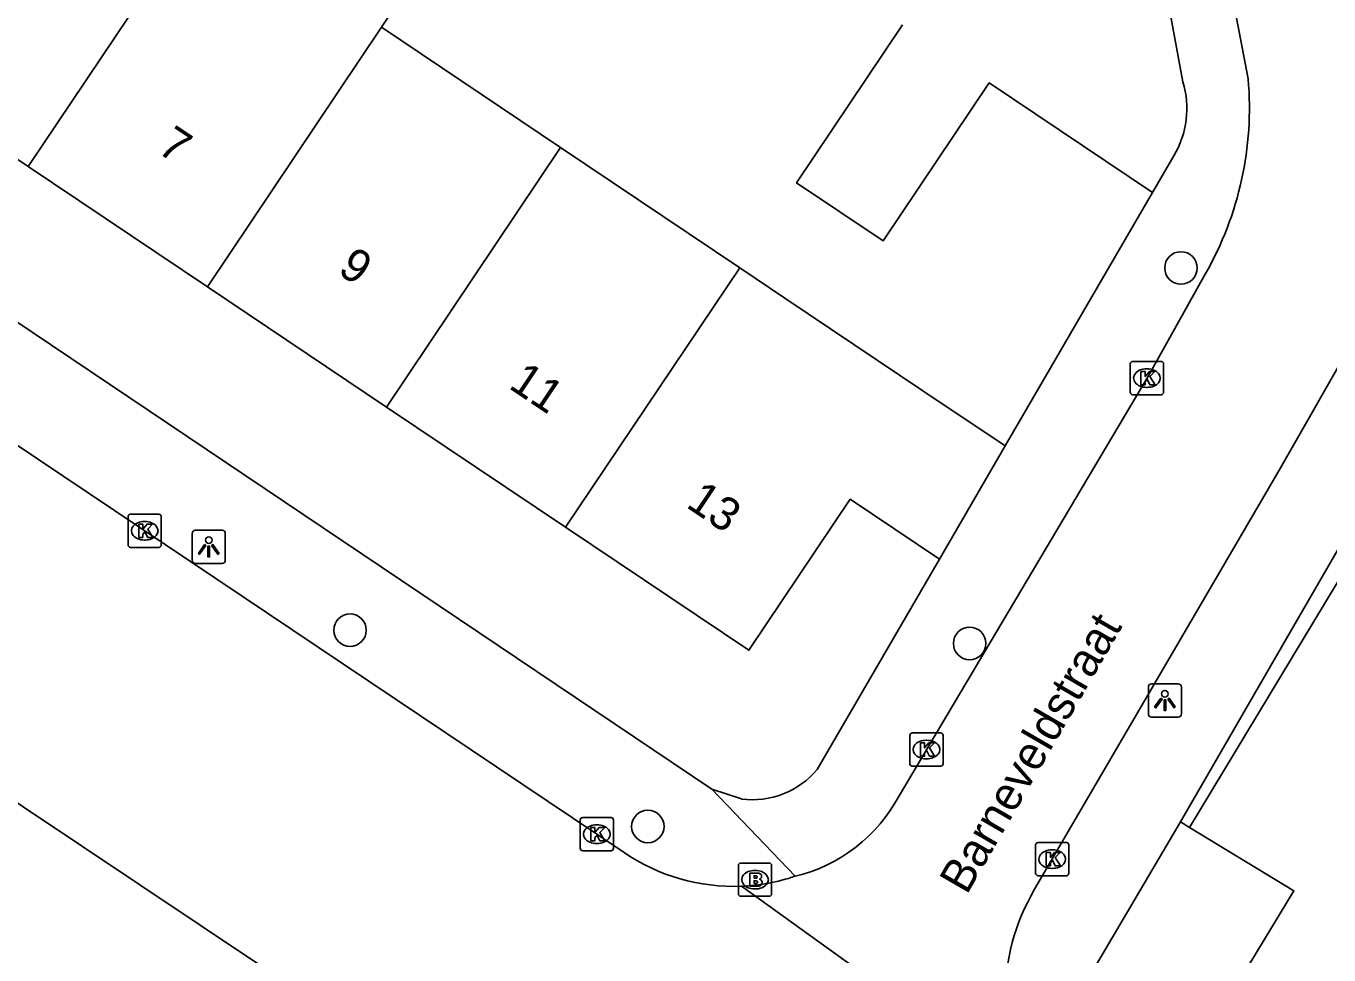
# Model space of a CAD drawing. Extents: x 158352 to 159489, y 383828 to 384597.
# Drawn here: x 158779.41 to 158818.63, y 383962 to 383989.95 of the extents above; entities that cross this region are included whole.
import ezdxf

# ---------------------------------------------------------------- set-up
doc = ezdxf.new("R2010")
doc.units = 0
for name, color, linetype in [('IMGEO_Boom', 7, 'Continuous'), ('IMGEO_Brandkraan', 7, 'Continuous'), ('IMGEO_Kolk', 7, 'Continuous'), ('IMGEO_Lichtpunt', 7, 'Continuous'), ('IMGEO_Openbare_ruimte_label', 7, 'Continuous'), ('IMGEO_Pand', 7, 'Continuous'), ('IMGEO_Pand_nummerreeks', 7, 'Continuous'), ('IMGEO_Rijbaan_lokaal_open', 7, 'Continuous'), ('IMGEO_Voetpad_open', 7, 'Continuous')]:
    doc.layers.add(name, color=color, linetype=linetype)

msp = doc.modelspace()

# ---------------------------------------------------------------- linework, layer by layer
at = {"layer": 'IMGEO_Boom'}
for centre in [(158814.174, 383982.676), (158789.161, 383971.777), (158807.812, 383971.377), (158798.125, 383965.871)]:
    msp.add_circle(centre, 0.489, dxfattribs=at)
at = {"layer": 'IMGEO_Brandkraan'}
for p, q in [((158800.926, 383964.769), (158801.778, 383964.769)), ((158800.851, 383963.843), (158800.851, 383964.695)), ((158801.339, 383964.549), (158801.364, 383964.549)), ((158801.852, 383964.695), (158801.852, 383963.843)), ((158801.362, 383963.989), (158801.337, 383963.989)), ((158801.778, 383963.769), (158800.926, 383963.769))]:
    msp.add_line(p, q, dxfattribs=at)
for points in [[(158800.926, 383964.769), (158801.778, 383964.769)], [(158800.851, 383963.843), (158800.851, 383964.695)], [(158801.199, 383964.469), (158801.199, 383964.069), (158801.412, 383964.069)], [(158801.43, 383964.469), (158801.199, 383964.469)], [(158801.378, 383964.388), (158801.324, 383964.388), (158801.324, 383964.312)], [(158801.852, 383964.695), (158801.852, 383963.843)], [(158801.324, 383964.312), (158801.377, 383964.312)], [(158801.386, 383964.236), (158801.324, 383964.236), (158801.324, 383964.155)], [(158801.324, 383964.155), (158801.386, 383964.155)], [(158801.778, 383963.769), (158800.926, 383963.769)]]:
    msp.add_lwpolyline(points, dxfattribs=at)
for centre, radius, start, end in [((158800.928, 383964.693), 0.0765, 91.552, 178.448), ((158800.928, 383964.693), 0.0765, 91.552, 178.448), ((158801.776, 383964.693), 0.0765, 1.552, 88.448), ((158801.776, 383964.693), 0.0765, 1.552, 88.448), ((158801.379, 383964.35), 0.0379, 267.8285, 90.9355), ((158801.434, 383964.324), 0.145, 59.4692, 91.5367), ((158801.459, 383964.371), 0.0922, 285.5137, 58.1501), ((158801.387, 383964.195), 0.0404, 269.8759, 90.5077), ((158801.418, 383964.32), 0.251, 268.6676, 293.5347), ((158801.464, 383964.179), 0.105, 301.3115, 78.989), ((158800.928, 383963.845), 0.0765, 181.552, 268.448), ((158800.928, 383963.845), 0.0765, 181.552, 268.448), ((158801.776, 383963.845), 0.0765, 271.552, 358.448), ((158801.776, 383963.845), 0.0765, 271.552, 358.448)]:
    msp.add_arc(centre, radius, start, end, dxfattribs=at)
for centre, major_axis, ratio, start_param, end_param in [((158801.338, 383964.269), (-0.387, 0.002), 0.722429, 4.712389, 7.853982), ((158801.363, 383964.269), (-0.39, 0.002), 0.717154, 1.570796, 4.712389)]:
    msp.add_ellipse(centre, major_axis=major_axis, ratio=ratio, start_param=start_param, end_param=end_param, dxfattribs=at)
at = {"layer": 'IMGEO_Kolk'}
for p, q in [((158812.649, 383978.937), (158812.649, 383979.789)), ((158812.724, 383979.863), (158813.576, 383979.863)), ((158813.65, 383979.789), (158813.65, 383978.937)), ((158813.137, 383979.643), (158813.162, 383979.643)), ((158813.16, 383979.083), (158813.135, 383979.083)), ((158813.576, 383978.863), (158812.724, 383978.863)), ((158782.478, 383974.342), (158782.478, 383975.194)), ((158782.553, 383975.268), (158783.405, 383975.268)), ((158782.966, 383975.048), (158782.991, 383975.048)), ((158783.479, 383975.194), (158783.479, 383974.342)), ((158783.405, 383974.268), (158782.553, 383974.268)), ((158782.989, 383974.488), (158782.964, 383974.488)), ((158806.087, 383968.684), (158806.939, 383968.684)), ((158806.012, 383967.758), (158806.012, 383968.61)), ((158806.5, 383968.464), (158806.525, 383968.464)), ((158807.013, 383968.61), (158807.013, 383967.758)), ((158806.523, 383967.904), (158806.498, 383967.904)), ((158806.939, 383967.684), (158806.087, 383967.684)), ((158796.09, 383965.213), (158796.09, 383966.065)), ((158796.165, 383966.139), (158797.017, 383966.139)), ((158797.091, 383966.065), (158797.091, 383965.213)), ((158796.578, 383965.919), (158796.603, 383965.919)), ((158796.601, 383965.359), (158796.576, 383965.359)), ((158809.798, 383964.462), (158809.798, 383965.314)), ((158809.873, 383965.388), (158810.725, 383965.388)), ((158810.286, 383965.168), (158810.311, 383965.168)), ((158810.799, 383965.314), (158810.799, 383964.462)), ((158797.017, 383965.139), (158796.165, 383965.139)), ((158810.725, 383964.388), (158809.873, 383964.388)), ((158810.309, 383964.608), (158810.284, 383964.608))]:
    msp.add_line(p, q, dxfattribs=at)
for points in [[(158812.649, 383978.937), (158812.649, 383979.789)], [(158812.724, 383979.863), (158813.576, 383979.863)], [(158813.65, 383979.789), (158813.65, 383978.937)], [(158812.97, 383979.563), (158813.093, 383979.563), (158813.093, 383979.412), (158813.223, 383979.563), (158813.387, 383979.563), (158813.241, 383979.412), (158813.394, 383979.163), (158813.242, 383979.163), (158813.157, 383979.327), (158813.093, 383979.26), (158813.093, 383979.163), (158812.97, 383979.163), (158812.97, 383979.563)], [(158813.576, 383978.863), (158812.724, 383978.863)], [(158782.478, 383974.342), (158782.478, 383975.194)], [(158782.553, 383975.268), (158783.405, 383975.268)], [(158782.799, 383974.968), (158782.922, 383974.968), (158782.922, 383974.817), (158783.052, 383974.968), (158783.216, 383974.968), (158783.07, 383974.817), (158783.223, 383974.568), (158783.071, 383974.568), (158782.986, 383974.732), (158782.922, 383974.665), (158782.922, 383974.568), (158782.799, 383974.568), (158782.799, 383974.968)], [(158783.479, 383975.194), (158783.479, 383974.342)], [(158783.405, 383974.268), (158782.553, 383974.268)], [(158806.087, 383968.684), (158806.939, 383968.684)], [(158806.012, 383967.758), (158806.012, 383968.61)], [(158806.333, 383968.384), (158806.456, 383968.384), (158806.456, 383968.233), (158806.586, 383968.384), (158806.75, 383968.384), (158806.604, 383968.233), (158806.757, 383967.984), (158806.605, 383967.984), (158806.52, 383968.148), (158806.456, 383968.081), (158806.456, 383967.984), (158806.333, 383967.984), (158806.333, 383968.384)], [(158807.013, 383968.61), (158807.013, 383967.758)], [(158806.939, 383967.684), (158806.087, 383967.684)], [(158796.09, 383965.213), (158796.09, 383966.065)], [(158796.165, 383966.139), (158797.017, 383966.139)], [(158797.091, 383966.065), (158797.091, 383965.213)], [(158796.411, 383965.839), (158796.534, 383965.839), (158796.534, 383965.688), (158796.664, 383965.839), (158796.828, 383965.839), (158796.682, 383965.688), (158796.835, 383965.439), (158796.683, 383965.439), (158796.598, 383965.603), (158796.534, 383965.536), (158796.534, 383965.439), (158796.411, 383965.439), (158796.411, 383965.839)], [(158809.798, 383964.462), (158809.798, 383965.314)], [(158809.873, 383965.388), (158810.725, 383965.388)], [(158810.799, 383965.314), (158810.799, 383964.462)], [(158797.017, 383965.139), (158796.165, 383965.139)], [(158810.119, 383965.088), (158810.242, 383965.088), (158810.242, 383964.937), (158810.372, 383965.088), (158810.536, 383965.088), (158810.39, 383964.937), (158810.543, 383964.688), (158810.391, 383964.688), (158810.306, 383964.852), (158810.242, 383964.785), (158810.242, 383964.688), (158810.119, 383964.688), (158810.119, 383965.088)], [(158810.725, 383964.388), (158809.873, 383964.388)]]:
    msp.add_lwpolyline(points, dxfattribs=at)
for centre, start, end in [((158812.726, 383979.787), 91.552, 178.448), ((158812.726, 383979.787), 91.552, 178.448), ((158813.574, 383979.787), 1.552, 88.448), ((158813.574, 383979.787), 1.552, 88.448), ((158812.726, 383978.939), 181.552, 268.448), ((158812.726, 383978.939), 181.552, 268.448), ((158813.574, 383978.939), 271.552, 358.448), ((158813.574, 383978.939), 271.552, 358.448), ((158782.555, 383975.192), 91.552, 178.448), ((158782.555, 383975.192), 91.552, 178.448), ((158783.403, 383975.192), 1.552, 88.448), ((158783.403, 383975.192), 1.552, 88.448), ((158782.555, 383974.344), 181.552, 268.448), ((158782.555, 383974.344), 181.552, 268.448), ((158783.403, 383974.344), 271.552, 358.448), ((158783.403, 383974.344), 271.552, 358.448), ((158806.089, 383968.608), 91.552, 178.448), ((158806.089, 383968.608), 91.552, 178.448), ((158806.937, 383968.608), 1.552, 88.448), ((158806.937, 383968.608), 1.552, 88.448), ((158806.089, 383967.76), 181.552, 268.448), ((158806.089, 383967.76), 181.552, 268.448), ((158806.937, 383967.76), 271.552, 358.448), ((158806.937, 383967.76), 271.552, 358.448), ((158796.167, 383966.063), 91.552, 178.448), ((158796.167, 383966.063), 91.552, 178.448), ((158797.015, 383966.063), 1.552, 88.448), ((158797.015, 383966.063), 1.552, 88.448), ((158796.167, 383965.215), 181.552, 268.448), ((158796.167, 383965.215), 181.552, 268.448), ((158797.015, 383965.215), 271.552, 358.448), ((158797.015, 383965.215), 271.552, 358.448), ((158809.875, 383965.312), 91.552, 178.448), ((158809.875, 383965.312), 91.552, 178.448), ((158810.723, 383965.312), 1.552, 88.448), ((158810.723, 383965.312), 1.552, 88.448), ((158809.875, 383964.464), 181.552, 268.448), ((158809.875, 383964.464), 181.552, 268.448), ((158810.723, 383964.464), 271.552, 358.448), ((158810.723, 383964.464), 271.552, 358.448)]:
    msp.add_arc(centre, 0.0765, start, end, dxfattribs=at)
for centre, major_axis, ratio, start_param, end_param in [((158813.136, 383979.363), (-0.387, 0.002), 0.722429, 4.712389, 7.853982), ((158813.161, 383979.363), (-0.39, 0.002), 0.717154, 1.570796, 4.712389), ((158782.965, 383974.768), (-0.387, 0.002), 0.722429, 4.712389, 7.853982), ((158782.99, 383974.768), (-0.39, 0.002), 0.717154, 1.570796, 4.712389), ((158806.499, 383968.184), (-0.387, 0.002), 0.722429, 4.712389, 7.853982), ((158806.524, 383968.184), (-0.39, 0.002), 0.717154, 1.570796, 4.712389), ((158796.577, 383965.639), (-0.387, 0.002), 0.722429, 4.712389, 7.853982), ((158796.602, 383965.639), (-0.39, 0.002), 0.717154, 1.570796, 4.712389), ((158810.285, 383964.888), (-0.387, 0.002), 0.722429, 4.712389, 7.853982), ((158810.31, 383964.888), (-0.39, 0.002), 0.717154, 1.570796, 4.712389)]:
    msp.add_ellipse(centre, major_axis=major_axis, ratio=ratio, start_param=start_param, end_param=end_param, dxfattribs=at)
at = {"layer": 'IMGEO_Lichtpunt'}
for p, q in [((158784.408, 383974.687), (158784.408, 383973.88)), ((158784.408, 383974.687), (158784.408, 383973.88)), ((158785.31, 383974.782), (158784.502, 383974.782)), ((158785.31, 383974.782), (158784.502, 383974.782)), ((158785.404, 383973.88), (158785.404, 383974.687)), ((158785.404, 383973.88), (158785.404, 383974.687)), ((158784.502, 383973.786), (158785.31, 383973.786)), ((158784.502, 383973.786), (158785.31, 383973.786)), ((158813.193, 383970.065), (158813.193, 383969.258)), ((158813.193, 383970.065), (158813.193, 383969.258)), ((158814.095, 383970.16), (158813.287, 383970.16)), ((158814.095, 383970.16), (158813.287, 383970.16)), ((158814.189, 383969.258), (158814.189, 383970.065)), ((158814.189, 383969.258), (158814.189, 383970.065)), ((158813.287, 383969.164), (158814.095, 383969.164)), ((158813.287, 383969.164), (158814.095, 383969.164))]:
    msp.add_line(p, q, dxfattribs=at)
for points in [[(158784.782, 383974.351), (158784.821, 383974.323), (158784.633, 383974.061), (158784.595, 383974.088), (158784.782, 383974.351)], [(158784.884, 383974.303), (158784.931, 383974.303), (158784.931, 383973.981), (158784.884, 383973.981), (158784.884, 383974.303)], [(158784.994, 383974.323), (158785.032, 383974.35), (158785.219, 383974.088), (158785.18, 383974.06), (158784.994, 383974.323)], [(158813.567, 383969.729), (158813.606, 383969.701), (158813.418, 383969.439), (158813.38, 383969.466), (158813.567, 383969.729)], [(158813.669, 383969.681), (158813.716, 383969.681), (158813.716, 383969.359), (158813.669, 383969.359), (158813.669, 383969.681)], [(158813.779, 383969.701), (158813.817, 383969.728), (158814.004, 383969.466), (158813.965, 383969.438), (158813.779, 383969.701)]]:
    msp.add_lwpolyline(points, dxfattribs=at)
for centre in [(158784.907, 383974.485), (158813.692, 383969.863)]:
    msp.add_circle(centre, 0.0994, dxfattribs=at)
for centre, start, end in [((158784.502, 383974.687), 90, 180), ((158784.502, 383974.687), 90, 180), ((158785.31, 383974.687), 0, 90), ((158785.31, 383974.687), 0, 90), ((158784.502, 383973.88), 180, 270), ((158784.502, 383973.88), 180, 270), ((158785.31, 383973.88), 270, 0), ((158785.31, 383973.88), 270, 360), ((158813.287, 383970.065), 90, 180), ((158813.287, 383970.065), 90, 180), ((158814.095, 383970.065), 0, 90), ((158814.095, 383970.065), 0, 90), ((158813.287, 383969.258), 180, 270), ((158813.287, 383969.258), 180, 270), ((158814.095, 383969.258), 270, 0), ((158814.095, 383969.258), 270, 360)]:
    msp.add_arc(centre, 0.0946, start, end, dxfattribs=at)
at = {"layer": 'IMGEO_Pand'}
for points in [[(158795.003, 383997.224), (158790.103, 383989.919)], [(158814.235, 383988.277), (158813.006, 383994.93)], [(158779.474, 383985.725), (158784.712, 383993.535)], [(158790.103, 383989.919), (158784.865, 383982.109)], [(158790.103, 383989.919), (158795.501, 383986.297)], [(158813.315, 383984.944), (158808.396, 383988.244), (158805.207, 383983.49), (158802.603, 383985.237), (158805.792, 383989.991)], [(158774.102, 383989.328), (158779.474, 383985.725)], [(158795.501, 383986.297), (158790.263, 383978.487)], [(158795.501, 383986.297), (158800.89, 383982.683)], [(158813.315, 383984.944), (158813.961, 383986.055)], [(158784.865, 383982.109), (158779.474, 383985.725)], [(158795.651, 383974.873), (158800.89, 383982.683)], [(158800.89, 383982.683), (158802.252, 383981.769), (158806.404, 383978.983), (158808.882, 383977.32)], [(158784.865, 383982.109), (158790.263, 383978.487)], [(158814.431, 383965.842), (158823.318, 383980.566), (158825.424, 383980.625), (158827.393, 383979.426)], [(158790.263, 383978.487), (158795.651, 383974.873)], [(158806.907, 383973.916), (158808.882, 383977.32)], [(158806.907, 383973.916), (158804.217, 383975.722), (158801.166, 383971.174), (158795.651, 383974.873)], [(158821.699, 383957.914), (158816.018, 383961.367), (158817.576, 383963.931), (158814.431, 383965.842)]]:
    msp.add_lwpolyline(points, dxfattribs=at)
msp.add_arc((158811.574, 383987.477), 2.779, 329.2116, 16.7288, dxfattribs=at)
at = {"layer": 'IMGEO_Rijbaan_lokaal_open'}
for points in [[(158814.153, 383999.058), (158816.197, 383988.364)], [(158814.906, 383982.489), (158813.204, 383979.453), (158805.689, 383966.794)], [(158797.412, 383965.088), (158772.851, 383981.561)], [(158809.769, 383963.981), (158817.116, 383976.574), (158819.496, 383980.731)], [(158822.729, 383980.822), (158814.158, 383966.008)], [(158815.119, 383942.928), (158807.716, 383947.485), (158772.196, 383971.212)], [(158814.431, 383965.842), (158814.158, 383966.008)], [(158809.759, 383957.733), (158800.948, 383964.073)]]:
    msp.add_lwpolyline(points, dxfattribs=at)
for centre, radius, start, end in [((158806.135, 383987.496), 10.1, 330.2815, 4.9316), ((158801.457, 383969.031), 4.786, 283.2699, 332.1425), ((158800.698, 383969.871), 5.803, 235.5037, 272.4643), ((158800.73, 383969.716), 5.647, 272.2073, 288.8598), ((158815.385, 383960.685), 6.512, 149.586, 180.2597)]:
    msp.add_arc(centre, radius, start, end, dxfattribs=at)
at = {"layer": 'IMGEO_Voetpad_open'}
for points in [[(158800.049, 383966.997), (158760.865, 383993.334)], [(158808.882, 383977.32), (158813.315, 383984.944)], [(158803.223, 383967.587), (158806.907, 383973.916)], [(158800.049, 383966.997), (158800.949, 383966.697)], [(158802.556, 383964.372), (158800.049, 383966.997)], [(158814.158, 383966.008), (158811.467, 383961.443)]]:
    msp.add_lwpolyline(points, dxfattribs=at)
msp.add_arc((158801.279, 383969.204), 2.529, 262.504, 320.2449, dxfattribs=at)

# ---------------------------------------------------------------- texts
at = {"layer": 'IMGEO_Openbare_ruimte_label'}
msp.add_text('Barneveldstraat', height=1, rotation=59.921, dxfattribs=at).set_placement((158807.723, 383963.788))
at = {"layer": 'IMGEO_Pand_nummerreeks'}
for s, rotation, p in [('7', 326.1497, (158783.319, 383986.179)), ('9', 326.1472, (158788.753, 383982.533)), ('11', 326.1472, (158793.901, 383979.081)), ('13', 326.1497, (158799.242, 383975.499))]:
    msp.add_text(s, height=1, rotation=rotation, dxfattribs=at).set_placement(p)

doc.saveas('drawing.dxf')
